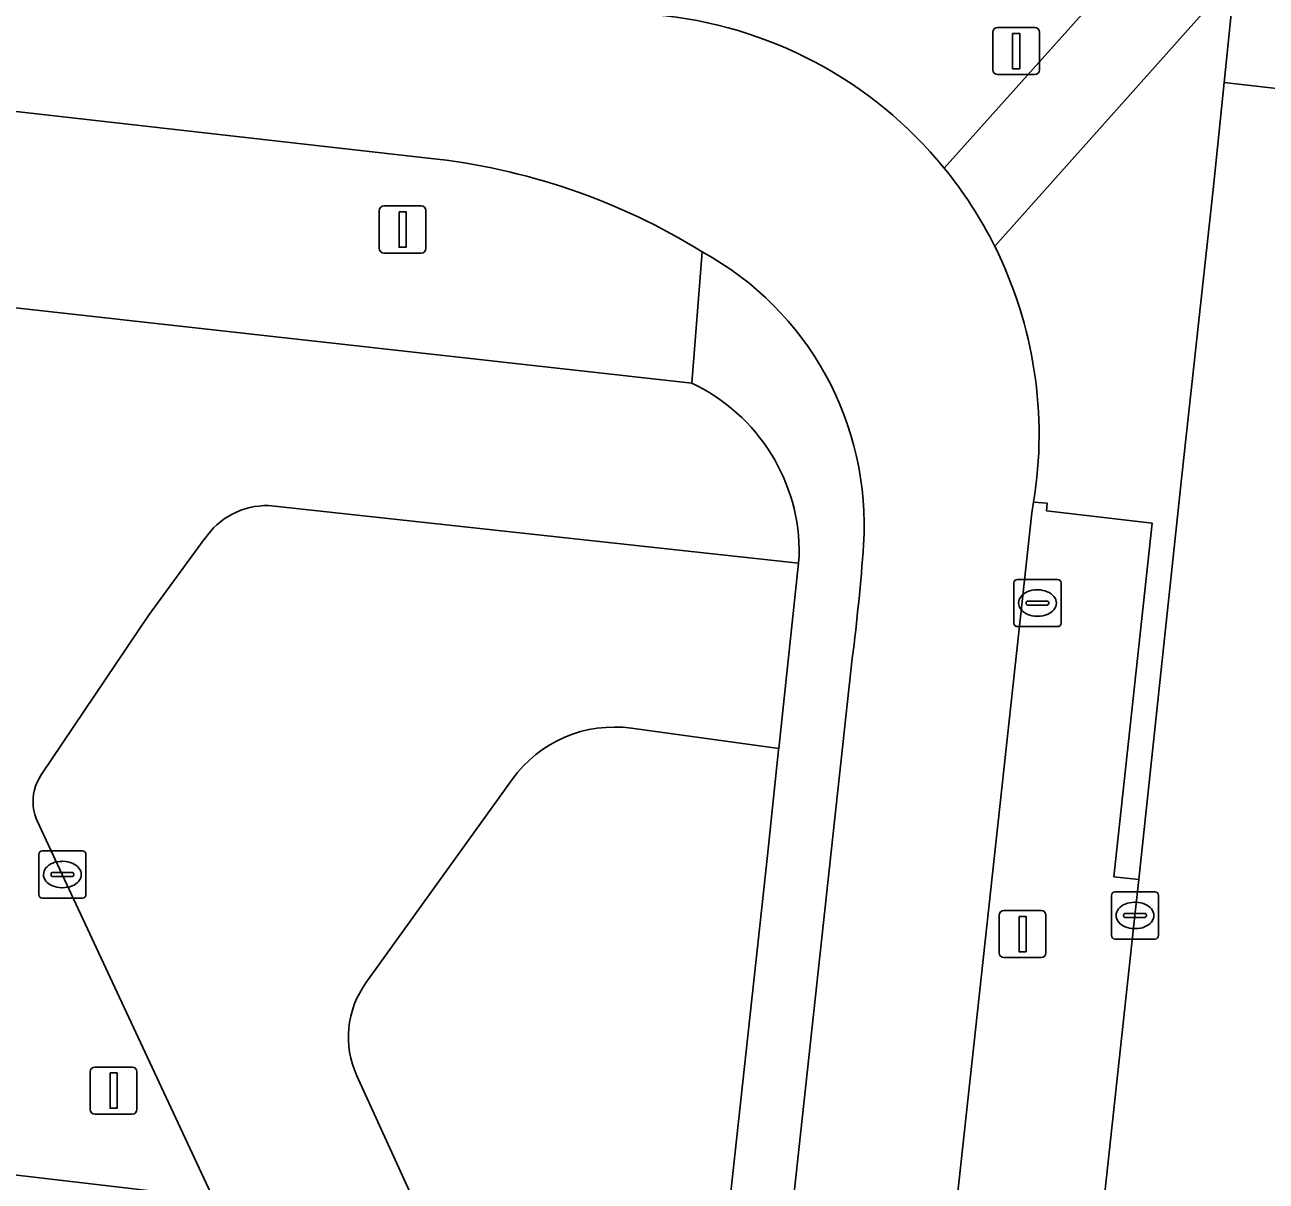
# Model space of a CAD drawing. Extents: x 162026 to 163502, y 387295 to 388169.
# Drawn here: x 162328.7 to 162355.04, y 387482.7 to 387507.24 of the extents above; entities that cross this region are included whole.
import ezdxf

# ---------------------------------------------------------------- set-up
doc = ezdxf.new("R2010")
doc.units = 0
for name, color, linetype in [('IMGEO_Berm_groen', 7, 'Continuous'), ('IMGEO_Erf', 7, 'Continuous'), ('IMGEO_Fietspad_gesloten', 7, 'Continuous'), ('IMGEO_Kolk', 7, 'Continuous'), ('IMGEO_Lichtmast', 7, 'Continuous'), ('IMGEO_Rijbaan_lokaal_gesloten', 7, 'Continuous'), ('IMGEO_Rijbaan_lokaal_open', 7, 'Continuous'), ('IMGEO_Rioolput', 7, 'Continuous'), ('IMGEO_Voetpad_open', 7, 'Continuous')]:
    doc.layers.add(name, color=color, linetype=linetype)

msp = doc.modelspace()

# ---------------------------------------------------------------- linework, layer by layer
at = {"layer": 'IMGEO_Berm_groen'}
for points in [[(162344.456, 387489.614), (162344.694, 387491.855), (162344.697, 387491.886), (162341.572, 387492.313)], [(162339.04, 387491.226), (162335.935, 387486.909)], [(162335.741, 387484.94), (162337.187, 387481.776), (162343.514, 387480.982), (162344.456, 387489.614)]]:
    msp.add_lwpolyline(points, dxfattribs=at)
for centre, radius, start, end in [((162341.209, 387489.666), 2.672, 82.1968, 144.2713), ((162337.534, 387485.757), 1.971, 144.2381, 204.5078)]:
    msp.add_arc(centre, radius, start, end, dxfattribs=at)
at = {"layer": 'IMGEO_Erf'}
msp.add_lwpolyline([(162332.69, 387482.34), (162325.748, 387483.156), (162327.164, 387479.918), (162330.488, 387472.319), (162332.494, 387472.101), (162337.569, 387459.89), (162340.618, 387464.132)], close=True, dxfattribs=at)
at = {"layer": 'IMGEO_Fietspad_gesloten'}
for points in [[(162256.163, 387513.519), (162290.417, 387509.718), (162290.463, 387509.713), (162337.256, 387504.41)], [(162346.258, 387493.792), (162342.37, 387458.038), (162338.712, 387424.373), (162342.502, 387427.016), (162347.393, 387472.381), (162347.51, 387473.321), (162347.617, 387473.315), (162348.021, 387477.193), (162347.927, 387477.213), (162350.067, 387496.885), (162350.106, 387497.113)]]:
    msp.add_lwpolyline(points, dxfattribs=at)
for centre, radius, start, end in [((162341.278, 387498.547), 8.941, 39.2008, 84.8622), ((162335.809, 387490.674), 13.812, 58.265, 83.987), ((162341.276, 387498.541), 8.946, 26.5357, 39.2204), ((162341.269, 387498.543), 8.952, 350.8086, 26.5059), ((162339.893, 387496.618), 6.618, 356.3918, 61.2722), ((162300.446, 387499.573), 46.175, 352.8084, 355.8128)]:
    msp.add_arc(centre, radius, start, end, dxfattribs=at)
at = {"layer": 'IMGEO_Kolk'}
for p, q in [((162328.993, 387488.783), (162328.993, 387489.635)), ((162329.068, 387489.709), (162329.92, 387489.709)), ((162329.994, 387489.635), (162329.994, 387488.783)), ((162329.481, 387489.489), (162329.506, 387489.489)), ((162329.252, 387489.203), (162329.252, 387489.215)), ((162329.69, 387489.166), (162329.292, 387489.166)), ((162329.295, 387489.252), (162329.693, 387489.252)), ((162329.736, 387489.215), (162329.736, 387489.203)), ((162329.504, 387488.929), (162329.479, 387488.929)), ((162351.831, 387488.84), (162352.683, 387488.84)), ((162329.92, 387488.709), (162329.068, 387488.709)), ((162351.756, 387487.914), (162351.756, 387488.766)), ((162352.244, 387488.62), (162352.269, 387488.62)), ((162352.757, 387488.766), (162352.757, 387487.914)), ((162352.015, 387488.334), (162352.015, 387488.346)), ((162352.058, 387488.383), (162352.456, 387488.383)), ((162352.499, 387488.346), (162352.499, 387488.334)), ((162352.453, 387488.297), (162352.055, 387488.297)), ((162352.267, 387488.06), (162352.242, 387488.06)), ((162352.683, 387487.84), (162351.831, 387487.84))]:
    msp.add_line(p, q, dxfattribs=at)
for points in [[(162328.993, 387488.783), (162328.993, 387489.635)], [(162329.068, 387489.709), (162329.92, 387489.709)], [(162329.994, 387489.635), (162329.994, 387488.783)], [(162351.831, 387488.84), (162352.683, 387488.84)], [(162329.92, 387488.709), (162329.068, 387488.709)], [(162351.756, 387487.914), (162351.756, 387488.766)], [(162352.757, 387488.766), (162352.757, 387487.914)], [(162352.683, 387487.84), (162351.831, 387487.84)]]:
    msp.add_lwpolyline(points, dxfattribs=at)
for centre, radius, start, end in [((162329.07, 387489.633), 0.0765, 91.552, 178.448), ((162329.07, 387489.633), 0.0765, 91.552, 178.448), ((162329.918, 387489.633), 0.0765, 1.552, 88.448), ((162329.918, 387489.633), 0.0765, 1.552, 88.448), ((162329.292, 387489.212), 0.0403, 85.8775, 175.7526), ((162329.289, 387489.202), 0.0366, 178.938, 274.7102), ((162329.693, 387489.209), 0.043, 264.8664, 352.4533), ((162329.697, 387489.214), 0.0386, 1.7309, 96.639), ((162351.833, 387488.764), 0.0765, 91.552, 178.448), ((162351.833, 387488.764), 0.0765, 91.552, 178.448), ((162352.681, 387488.764), 0.0765, 1.552, 88.448), ((162352.681, 387488.764), 0.0765, 1.552, 88.448), ((162329.07, 387488.785), 0.0765, 181.552, 268.448), ((162329.07, 387488.785), 0.0765, 181.552, 268.448), ((162329.918, 387488.785), 0.0765, 271.552, 358.448), ((162329.918, 387488.785), 0.0765, 271.552, 358.448), ((162352.055, 387488.343), 0.0403, 85.8775, 175.7526), ((162352.052, 387488.333), 0.0366, 178.938, 274.7102), ((162352.456, 387488.34), 0.043, 264.8664, 352.4533), ((162352.46, 387488.345), 0.0386, 1.7309, 96.639), ((162351.833, 387487.916), 0.0765, 181.552, 268.448), ((162351.833, 387487.916), 0.0765, 181.552, 268.448), ((162352.681, 387487.916), 0.0765, 271.552, 358.448), ((162352.681, 387487.916), 0.0765, 271.552, 358.448)]:
    msp.add_arc(centre, radius, start, end, dxfattribs=at)
for centre, major_axis, ratio, start_param, end_param in [((162329.48, 387489.209), (-0.387, 0.002), 0.722429, 4.712389, 7.853982), ((162329.505, 387489.209), (-0.39, 0.002), 0.717154, 1.570796, 4.712389), ((162352.243, 387488.34), (-0.387, 0.002), 0.722429, 4.712389, 7.853982), ((162352.268, 387488.34), (-0.39, 0.002), 0.717154, 1.570796, 4.712389)]:
    msp.add_ellipse(centre, major_axis=major_axis, ratio=ratio, start_param=start_param, end_param=end_param, dxfattribs=at)
at = {"layer": 'IMGEO_Lichtmast'}
for p, q in [((162349.24, 387506.281), (162349.24, 387507.081)), ((162349.24, 387507.081), (162349.24, 387506.281)), ((162349.34, 387507.181), (162350.13, 387507.181)), ((162350.13, 387507.181), (162349.34, 387507.181)), ((162350.23, 387507.081), (162350.23, 387506.281)), ((162350.23, 387506.281), (162350.23, 387507.081)), ((162350.13, 387506.181), (162349.34, 387506.181)), ((162349.34, 387506.181), (162350.13, 387506.181)), ((162336.319, 387503.395), (162337.109, 387503.395)), ((162337.109, 387503.395), (162336.319, 387503.395)), ((162336.219, 387502.495), (162336.219, 387503.295)), ((162336.219, 387503.295), (162336.219, 387502.495)), ((162337.209, 387503.295), (162337.209, 387502.495)), ((162337.209, 387502.495), (162337.209, 387503.295)), ((162337.109, 387502.395), (162336.319, 387502.395)), ((162336.319, 387502.395), (162337.109, 387502.395)), ((162349.376, 387487.546), (162349.376, 387488.346)), ((162349.376, 387488.346), (162349.376, 387487.546)), ((162349.476, 387488.446), (162350.266, 387488.446)), ((162350.266, 387488.446), (162349.476, 387488.446)), ((162350.366, 387488.346), (162350.366, 387487.546)), ((162350.366, 387487.546), (162350.366, 387488.346)), ((162350.266, 387487.446), (162349.476, 387487.446)), ((162349.476, 387487.446), (162350.266, 387487.446)), ((162330.085, 387484.224), (162330.085, 387485.024)), ((162330.085, 387485.024), (162330.085, 387484.224)), ((162330.185, 387485.124), (162330.975, 387485.124)), ((162330.975, 387485.124), (162330.185, 387485.124)), ((162331.075, 387485.024), (162331.075, 387484.224)), ((162331.075, 387484.224), (162331.075, 387485.024)), ((162330.975, 387484.124), (162330.185, 387484.124)), ((162330.185, 387484.124), (162330.975, 387484.124))]:
    msp.add_line(p, q, dxfattribs=at)
for points in [[(162349.66, 387507.056), (162349.81, 387507.056), (162349.81, 387506.306), (162349.66, 387506.306), (162349.66, 387507.056)], [(162336.639, 387503.27), (162336.789, 387503.27), (162336.789, 387502.52), (162336.639, 387502.52), (162336.639, 387503.27)], [(162349.796, 387488.321), (162349.946, 387488.321), (162349.946, 387487.571), (162349.796, 387487.571), (162349.796, 387488.321)], [(162330.505, 387484.999), (162330.655, 387484.999), (162330.655, 387484.249), (162330.505, 387484.249), (162330.505, 387484.999)]]:
    msp.add_lwpolyline(points, dxfattribs=at)
for centre, start, end in [((162349.34, 387507.081), 90, 180), ((162349.34, 387507.081), 90, 180), ((162350.13, 387507.081), 0, 90), ((162350.13, 387507.081), 360, 90), ((162349.34, 387506.281), 180, 270), ((162349.34, 387506.281), 180, 270), ((162350.13, 387506.281), 270, 0), ((162350.13, 387506.281), 270, 0), ((162336.319, 387503.295), 90, 180), ((162336.319, 387503.295), 90, 180), ((162337.109, 387503.295), 0, 90), ((162337.109, 387503.295), 360, 90), ((162336.319, 387502.495), 180, 270), ((162336.319, 387502.495), 180, 270), ((162337.109, 387502.495), 270, 0), ((162337.109, 387502.495), 270, 0), ((162349.476, 387488.346), 90, 180), ((162349.476, 387488.346), 90, 180), ((162350.266, 387488.346), 0, 90), ((162350.266, 387488.346), 360, 90), ((162349.476, 387487.546), 180, 270), ((162349.476, 387487.546), 180, 270), ((162350.266, 387487.546), 270, 0), ((162350.266, 387487.546), 270, 0), ((162330.185, 387485.024), 90, 180), ((162330.185, 387485.024), 90, 180), ((162330.975, 387485.024), 0, 90), ((162330.975, 387485.024), 360, 90), ((162330.185, 387484.224), 180, 270), ((162330.185, 387484.224), 180, 270), ((162330.975, 387484.224), 270, 0), ((162330.975, 387484.224), 270, 0)]:
    msp.add_arc(centre, 0.1, start, end, dxfattribs=at)
at = {"layer": 'IMGEO_Rijbaan_lokaal_gesloten'}
msp.add_lwpolyline([(162356.277, 387525.641), (162354.736, 387511.489), (162354.384, 387508.263), (162354.328, 387507.743), (162354.15, 387506.017), (162358.349, 387505.53), (162358.817, 387510.216), (162358.952, 387511.213), (162359.196, 387512.511), (162359.887, 387516.261), (162362.107, 387528.18)], dxfattribs=at)
msp.add_lwpolyline([(162353.961, 387464.714), (162358.349, 387505.53), (162354.15, 387506.017), (162353.924, 387503.81), (162353.243, 387497.608), (162353.136, 387496.605), (162352.335, 387489.102), (162352.257, 387488.34), (162349.834, 387466.006), (162349.065, 387458.811), (162348.272, 387451.322), (162348.127, 387450.097), (162347.103, 387440.899), (162346.475, 387434.916), (162346.314, 387433.695), (162345.649, 387427.488), (162345.245, 387423.574), (162349.464, 387424), (162349.86, 387427.109)], close=True, dxfattribs=at)
at = {"layer": 'IMGEO_Rijbaan_lokaal_open'}
for points in [[(162345.114, 387495.816), (162333.87, 387497.037)], [(162332.51, 387496.328), (162331.324, 387494.702), (162329.045, 387491.322), (162328.998, 387491.247), (162328.958, 387491.169), (162328.925, 387491.087), (162328.9, 387491.003), (162328.882, 387490.916), (162328.873, 387490.829), (162328.87, 387490.741), (162328.876, 387490.653), (162328.89, 387490.566), (162328.911, 387490.481), (162328.94, 387490.397), (162328.96, 387490.351), (162329.102, 387490.046), (162330.706, 387486.601), (162332.69, 387482.34), (162337.187, 387481.776), (162335.741, 387484.94)], [(162341.572, 387492.313), (162344.697, 387491.886), (162345.114, 387495.816)], [(162335.935, 387486.909), (162339.04, 387491.226)]]:
    msp.add_lwpolyline(points, dxfattribs=at)
for centre, radius, start, end in [((162333.837, 387495.442), 1.595, 88.8066, 146.2616), ((162341.209, 387489.666), 2.672, 82.1968, 144.2713), ((162337.534, 387485.757), 1.971, 144.2381, 204.5078)]:
    msp.add_arc(centre, radius, start, end, dxfattribs=at)
at = {"layer": 'IMGEO_Rioolput'}
for p, q in [((162349.762, 387495.469), (162350.614, 387495.469)), ((162349.687, 387494.543), (162349.687, 387495.395)), ((162350.175, 387495.249), (162350.2, 387495.249)), ((162350.688, 387495.395), (162350.688, 387494.543)), ((162349.946, 387494.963), (162349.946, 387494.975)), ((162350.384, 387494.926), (162349.986, 387494.926)), ((162349.989, 387495.012), (162350.387, 387495.012)), ((162350.43, 387494.975), (162350.43, 387494.963)), ((162350.198, 387494.689), (162350.173, 387494.689)), ((162350.614, 387494.469), (162349.762, 387494.469))]:
    msp.add_line(p, q, dxfattribs=at)
for points in [[(162349.762, 387495.469), (162350.614, 387495.469)], [(162349.687, 387494.543), (162349.687, 387495.395)], [(162350.688, 387495.395), (162350.688, 387494.543)], [(162350.614, 387494.469), (162349.762, 387494.469)]]:
    msp.add_lwpolyline(points, dxfattribs=at)
for centre, radius, start, end in [((162349.764, 387495.393), 0.0765, 91.552, 178.448), ((162349.764, 387495.393), 0.0765, 91.552, 178.448), ((162350.612, 387495.393), 0.0765, 1.552, 88.448), ((162350.612, 387495.393), 0.0765, 1.552, 88.448), ((162349.986, 387494.972), 0.0403, 85.8775, 175.7526), ((162349.983, 387494.962), 0.0366, 178.938, 274.7102), ((162350.387, 387494.969), 0.043, 264.8664, 352.4533), ((162350.391, 387494.974), 0.0386, 1.7309, 96.639), ((162349.764, 387494.545), 0.0765, 181.552, 268.448), ((162349.764, 387494.545), 0.0765, 181.552, 268.448), ((162350.612, 387494.545), 0.0765, 271.552, 358.448), ((162350.612, 387494.545), 0.0765, 271.552, 358.448)]:
    msp.add_arc(centre, radius, start, end, dxfattribs=at)
for centre, major_axis, ratio, start_param, end_param in [((162350.174, 387494.969), (-0.387, 0.002), 0.722429, 4.712389, 7.853982), ((162350.199, 387494.969), (-0.39, 0.002), 0.717154, 1.570796, 4.712389)]:
    msp.add_ellipse(centre, major_axis=major_axis, ratio=ratio, start_param=start_param, end_param=end_param, dxfattribs=at)
at = {"layer": 'IMGEO_Voetpad_open'}
for points in [[(162348.207, 387504.198), (162354.736, 387511.489), (162356.277, 387525.641)], [(162239.265, 387514.044), (162227.51, 387515.383), (162213.597, 387516.968), (162213.271, 387514.023), (162213.909, 387513.959), (162239.894, 387511.128), (162240.694, 387511.055), (162289.809, 387505.541), (162297.467, 387504.688), (162315.859, 387502.639), (162342.851, 387499.633), (162343.074, 387502.421)], [(162354.384, 387508.263), (162354.736, 387511.489), (162348.207, 387504.198)], [(162337.256, 387504.41), (162290.463, 387509.713)], [(162353.924, 387503.81), (162354.15, 387506.017), (162354.328, 387507.743), (162354.384, 387508.263), (162349.28, 387502.538)], [(162349.28, 387502.538), (162354.384, 387508.263)], [(162350.106, 387497.113), (162350.395, 387497.085), (162350.377, 387496.927), (162352.621, 387496.667), (162351.811, 387489.16), (162352.335, 387489.102), (162353.136, 387496.605), (162353.243, 387497.608), (162353.924, 387503.81)], [(162342.851, 387499.633), (162315.859, 387502.639), (162318.177, 387500), (162320.407, 387497.461), (162310.872, 387484.483), (162310.539, 387484.029), (162298.229, 387485.888), (162293.758, 387496.206), (162291.762, 387495.313), (162289.996, 387490.573), (162287.708, 387487.29), (162294.112, 387472.505), (162292.215, 387469.541), (162293.144, 387466.992), (162297.036, 387466.568), (162297.706, 387467.617), (162303.078, 387467.032), (162311.025, 387477.679), (162314.702, 387477.278), (162319.71, 387483.814), (162325.748, 387483.156), (162332.69, 387482.34), (162330.706, 387486.601), (162329.102, 387490.046)], [(162343.074, 387502.421), (162342.851, 387499.633)], [(162333.87, 387497.037), (162345.114, 387495.816), (162345.131, 387495.972)], [(162349.834, 387466.006), (162352.257, 387488.34), (162352.335, 387489.102), (162351.811, 387489.16), (162352.621, 387496.667), (162350.377, 387496.927), (162350.395, 387497.085), (162350.106, 387497.113), (162350.067, 387496.885), (162347.927, 387477.213), (162348.021, 387477.193), (162347.617, 387473.315), (162347.51, 387473.321), (162347.393, 387472.381), (162342.502, 387427.016)], [(162329.102, 387490.046), (162328.96, 387490.351), (162328.94, 387490.397), (162328.911, 387490.481), (162328.89, 387490.566), (162328.876, 387490.653), (162328.87, 387490.741), (162328.873, 387490.829), (162328.882, 387490.916), (162328.9, 387491.003), (162328.925, 387491.087), (162328.958, 387491.169), (162328.998, 387491.247), (162329.045, 387491.322), (162331.324, 387494.702), (162332.51, 387496.328)], [(162345.131, 387495.972), (162345.114, 387495.816), (162344.697, 387491.886), (162344.694, 387491.855), (162344.456, 387489.614), (162343.514, 387480.982), (162342.765, 387474.112), (162342.369, 387470.441), (162341.478, 387462.168), (162339.151, 387440.575), (162336.896, 387440.801), (162336.777, 387440.813), (162336.313, 387436.552), (162336.266, 387436.121), (162335.062, 387425.067), (162338.712, 387424.373), (162342.37, 387458.038)], [(162342.37, 387458.038), (162346.258, 387493.792)]]:
    msp.add_lwpolyline(points, dxfattribs=at)
for centre, radius, start, end in [((162341.278, 387498.547), 8.941, 39.2008, 84.8622), ((162335.809, 387490.674), 13.812, 58.265, 83.987), ((162341.276, 387498.541), 8.946, 26.5357, 39.2204), ((162341.269, 387498.543), 8.952, 350.8086, 26.5059), ((162339.893, 387496.618), 6.618, 356.3918, 61.2722), ((162341.161, 387496.04), 3.971, 359.021, 64.8067), ((162341.161, 387496.04), 3.971, 359.021, 64.8067), ((162333.837, 387495.442), 1.595, 88.8066, 146.2616), ((162300.446, 387499.573), 46.175, 352.8084, 355.8128)]:
    msp.add_arc(centre, radius, start, end, dxfattribs=at)

doc.saveas('drawing.dxf')
